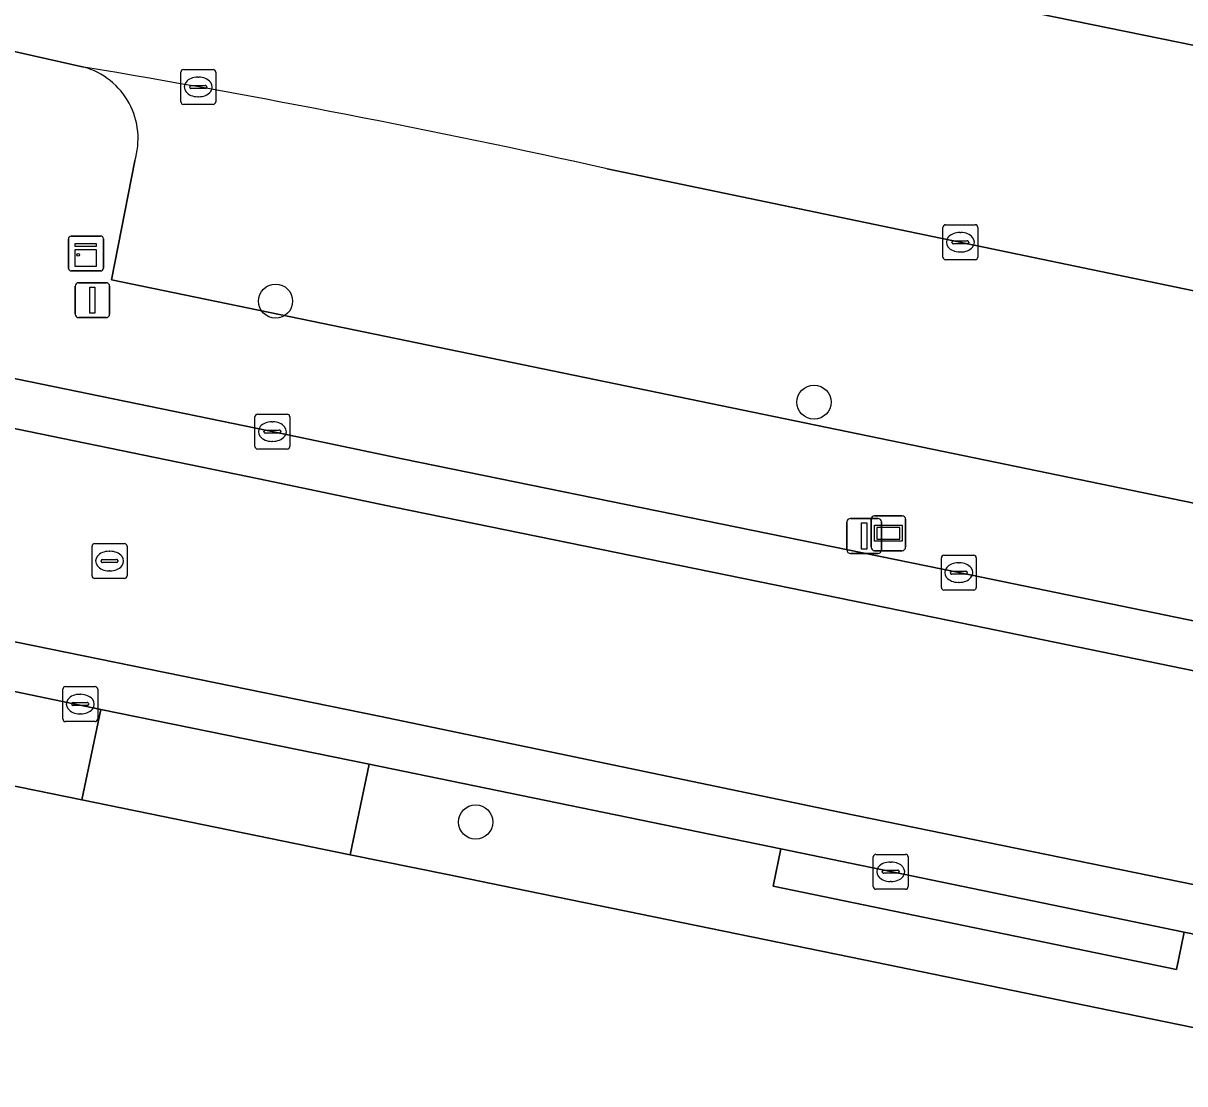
# Model space of a CAD drawing. Extents: x 157692 to 159674, y 381452 to 383291.
# Drawn here: x 158396.5 to 158429.78, y 382711.88 to 382742.26 of the extents above; entities that cross this region are included whole.
import ezdxf

# ---------------------------------------------------------------- set-up
doc = ezdxf.new("R2010")
doc.units = 0
for name, color, linetype in [('IMGEO_Boom', 7, 'Continuous'), ('IMGEO_Erf', 7, 'Continuous'), ('IMGEO_Kast', 7, 'Continuous'), ('IMGEO_Kolk', 7, 'Continuous'), ('IMGEO_Lichtmast', 7, 'Continuous'), ('IMGEO_Parkeervlak_open', 7, 'Continuous'), ('IMGEO_Rijbaan_lokaal_gesloten', 7, 'Continuous'), ('IMGEO_Rijbaan_lokaal_open', 7, 'Continuous'), ('IMGEO_Rioolput', 7, 'Continuous'), ('IMGEO_Voetpad_open', 7, 'Continuous'), ('IMGEO_Wegwijzer', 7, 'Continuous')]:
    doc.layers.add(name, color=color, linetype=linetype)

msp = doc.modelspace()

# ---------------------------------------------------------------- linework, layer by layer
at = {"layer": 'IMGEO_Boom'}
for centre in [(158403.728, 382734.297), (158419.16, 382731.403), (158409.462, 382719.375)]:
    msp.add_circle(centre, 0.489, dxfattribs=at)
at = {"layer": 'IMGEO_Erf'}
msp.add_lwpolyline([(158618.747, 382665.89), (158619.614, 382669.95), (158616.516, 382675.097), (158594.867, 382679.695), (158540.505, 382690.855), (158519.19, 382695.229), (158500, 382699.16), (158426.529, 382714.209), (158420.588, 382715.426), (158410.558, 382717.48), (158408.651, 382717.871), (158405.866, 382718.439), (158398.18, 382720.008), (158380.914, 382723.533), (158376.584, 382724.417), (158334.026, 382733.218), (158266.093, 382747.426), (158253.957, 382750)], dxfattribs=at)
at = {"layer": 'IMGEO_Kast'}
for p, q in [((158397.793, 382735.236), (158397.793, 382736.077)), ((158397.793, 382736.077), (158397.793, 382735.236)), ((158397.868, 382736.161), (158398.709, 382736.161)), ((158398.709, 382736.161), (158397.868, 382736.161)), ((158398.793, 382736.086), (158398.793, 382735.245)), ((158398.793, 382735.245), (158398.793, 382736.086)), ((158398.718, 382735.161), (158397.877, 382735.161)), ((158397.877, 382735.161), (158398.718, 382735.161))]:
    msp.add_line(p, q, dxfattribs=at)
for points in [[(158397.988, 382735.951), (158398.588, 382735.951), (158398.588, 382735.866), (158397.988, 382735.866), (158397.988, 382735.951)], [(158397.988, 382735.776), (158398.588, 382735.776), (158398.588, 382735.287), (158397.988, 382735.287), (158397.988, 382735.776)]]:
    msp.add_lwpolyline(points, dxfattribs=at)
msp.add_circle((158398.072, 382735.625), 0.0377, dxfattribs=at)
for centre, start, end in [((158397.871, 382736.083), 92.4484, 184.2845), ((158397.871, 382736.083), 92.4484, 184.2845), ((158398.715, 382736.083), 2.4484, 94.2845), ((158398.715, 382736.083), 2.4484, 94.2845), ((158397.871, 382735.239), 182.4484, 274.2845), ((158397.871, 382735.239), 182.4484, 274.2845), ((158398.715, 382735.239), 272.4484, 4.2845), ((158398.715, 382735.239), 272.4484, 4.2845)]:
    msp.add_arc(centre, 0.0779, start, end, dxfattribs=at)
at = {"layer": 'IMGEO_Kolk'}
for p, q in [((158401.087, 382740.933), (158401.939, 382740.933)), ((158401.012, 382740.007), (158401.012, 382740.859)), ((158401.5, 382740.713), (158401.525, 382740.713)), ((158402.013, 382740.859), (158402.013, 382740.007)), ((158401.271, 382740.427), (158401.271, 382740.439)), ((158401.709, 382740.39), (158401.311, 382740.39)), ((158401.314, 382740.476), (158401.712, 382740.476)), ((158401.755, 382740.439), (158401.755, 382740.427)), ((158401.939, 382739.933), (158401.087, 382739.933)), ((158401.523, 382740.153), (158401.498, 382740.153)), ((158422.852, 382735.559), (158422.852, 382736.411)), ((158422.927, 382736.485), (158423.779, 382736.485)), ((158423.34, 382736.265), (158423.365, 382736.265)), ((158423.853, 382736.411), (158423.853, 382735.559)), ((158423.111, 382735.979), (158423.111, 382735.991)), ((158423.549, 382735.942), (158423.151, 382735.942)), ((158423.154, 382736.028), (158423.552, 382736.028)), ((158423.595, 382735.991), (158423.595, 382735.979)), ((158423.363, 382735.705), (158423.338, 382735.705)), ((158423.779, 382735.485), (158422.927, 382735.485)), ((158403.136, 382730.134), (158403.136, 382730.986)), ((158403.211, 382731.06), (158404.063, 382731.06)), ((158404.137, 382730.986), (158404.137, 382730.134)), ((158403.438, 382730.603), (158403.836, 382730.603)), ((158403.624, 382730.84), (158403.649, 382730.84)), ((158403.395, 382730.554), (158403.395, 382730.566)), ((158403.833, 382730.517), (158403.435, 382730.517)), ((158403.647, 382730.28), (158403.622, 382730.28)), ((158403.879, 382730.566), (158403.879, 382730.554)), ((158404.063, 382730.06), (158403.211, 382730.06)), ((158422.808, 382726.095), (158422.808, 382726.947)), ((158422.883, 382727.021), (158423.735, 382727.021)), ((158423.809, 382726.947), (158423.809, 382726.095)), ((158423.296, 382726.801), (158423.321, 382726.801)), ((158423.067, 382726.515), (158423.067, 382726.527)), ((158423.505, 382726.478), (158423.107, 382726.478)), ((158423.11, 382726.564), (158423.508, 382726.564)), ((158423.551, 382726.527), (158423.551, 382726.515)), ((158423.735, 382726.021), (158422.883, 382726.021)), ((158423.319, 382726.241), (158423.294, 382726.241)), ((158397.631, 382722.328), (158397.631, 382723.18)), ((158397.706, 382723.254), (158398.558, 382723.254)), ((158398.119, 382723.034), (158398.144, 382723.034)), ((158398.632, 382723.18), (158398.632, 382722.328)), ((158397.89, 382722.748), (158397.89, 382722.76)), ((158398.328, 382722.711), (158397.93, 382722.711)), ((158397.933, 382722.797), (158398.331, 382722.797)), ((158398.374, 382722.76), (158398.374, 382722.748)), ((158398.142, 382722.474), (158398.117, 382722.474)), ((158398.558, 382722.254), (158397.706, 382722.254)), ((158420.857, 382717.524), (158420.857, 382718.376)), ((158420.932, 382718.45), (158421.784, 382718.45)), ((158421.858, 382718.376), (158421.858, 382717.524)), ((158421.116, 382717.944), (158421.116, 382717.956)), ((158421.159, 382717.993), (158421.557, 382717.993)), ((158421.345, 382718.23), (158421.37, 382718.23)), ((158421.6, 382717.956), (158421.6, 382717.944)), ((158421.554, 382717.907), (158421.156, 382717.907)), ((158421.368, 382717.67), (158421.343, 382717.67)), ((158421.784, 382717.45), (158420.932, 382717.45))]:
    msp.add_line(p, q, dxfattribs=at)
for points in [[(158401.087, 382740.933), (158401.939, 382740.933)], [(158401.012, 382740.007), (158401.012, 382740.859)], [(158402.013, 382740.859), (158402.013, 382740.007)], [(158401.939, 382739.933), (158401.087, 382739.933)], [(158422.852, 382735.559), (158422.852, 382736.411)], [(158422.927, 382736.485), (158423.779, 382736.485)], [(158423.853, 382736.411), (158423.853, 382735.559)], [(158423.779, 382735.485), (158422.927, 382735.485)], [(158403.136, 382730.134), (158403.136, 382730.986)], [(158403.211, 382731.06), (158404.063, 382731.06)], [(158404.137, 382730.986), (158404.137, 382730.134)], [(158404.063, 382730.06), (158403.211, 382730.06)], [(158422.808, 382726.095), (158422.808, 382726.947)], [(158422.883, 382727.021), (158423.735, 382727.021)], [(158423.809, 382726.947), (158423.809, 382726.095)], [(158423.735, 382726.021), (158422.883, 382726.021)], [(158397.631, 382722.328), (158397.631, 382723.18)], [(158397.706, 382723.254), (158398.558, 382723.254)], [(158398.632, 382723.18), (158398.632, 382722.328)], [(158398.558, 382722.254), (158397.706, 382722.254)], [(158420.857, 382717.524), (158420.857, 382718.376)], [(158420.932, 382718.45), (158421.784, 382718.45)], [(158421.858, 382718.376), (158421.858, 382717.524)], [(158421.784, 382717.45), (158420.932, 382717.45)]]:
    msp.add_lwpolyline(points, dxfattribs=at)
for centre, radius, start, end in [((158401.089, 382740.857), 0.0765, 91.552, 178.448), ((158401.089, 382740.857), 0.0765, 91.552, 178.448), ((158401.937, 382740.857), 0.0765, 1.552, 88.448), ((158401.937, 382740.857), 0.0765, 1.552, 88.448), ((158401.311, 382740.436), 0.0403, 85.8775, 175.7526), ((158401.308, 382740.426), 0.0366, 178.938, 274.7102), ((158401.712, 382740.433), 0.043, 264.8664, 352.4533), ((158401.716, 382740.438), 0.0386, 1.7309, 96.639), ((158401.089, 382740.009), 0.0765, 181.552, 268.448), ((158401.089, 382740.009), 0.0765, 181.552, 268.448), ((158401.937, 382740.009), 0.0765, 271.552, 358.448), ((158401.937, 382740.009), 0.0765, 271.552, 358.448), ((158422.929, 382736.409), 0.0765, 91.552, 178.448), ((158422.929, 382736.409), 0.0765, 91.552, 178.448), ((158423.777, 382736.409), 0.0765, 1.552, 88.448), ((158423.777, 382736.409), 0.0765, 1.552, 88.448), ((158423.151, 382735.988), 0.0403, 85.8775, 175.7526), ((158423.148, 382735.978), 0.0366, 178.938, 274.7102), ((158423.552, 382735.985), 0.043, 264.8664, 352.4533), ((158423.556, 382735.99), 0.0386, 1.7309, 96.639), ((158422.929, 382735.561), 0.0765, 181.552, 268.448), ((158422.929, 382735.561), 0.0765, 181.552, 268.448), ((158423.777, 382735.561), 0.0765, 271.552, 358.448), ((158423.777, 382735.561), 0.0765, 271.552, 358.448), ((158403.213, 382730.984), 0.0765, 91.552, 178.448), ((158403.213, 382730.984), 0.0765, 91.552, 178.448), ((158404.061, 382730.984), 0.0765, 1.552, 88.448), ((158404.061, 382730.984), 0.0765, 1.552, 88.448), ((158403.435, 382730.563), 0.0403, 85.8775, 175.7526), ((158403.84, 382730.565), 0.0386, 1.7309, 96.639), ((158403.432, 382730.553), 0.0366, 178.938, 274.7102), ((158403.836, 382730.56), 0.043, 264.8664, 352.4533), ((158403.213, 382730.136), 0.0765, 181.552, 268.448), ((158403.213, 382730.136), 0.0765, 181.552, 268.448), ((158404.061, 382730.136), 0.0765, 271.552, 358.448), ((158404.061, 382730.136), 0.0765, 271.552, 358.448), ((158422.885, 382726.945), 0.0765, 91.552, 178.448), ((158422.885, 382726.945), 0.0765, 91.552, 178.448), ((158423.733, 382726.945), 0.0765, 1.552, 88.448), ((158423.733, 382726.945), 0.0765, 1.552, 88.448), ((158423.107, 382726.524), 0.0403, 85.8775, 175.7526), ((158423.104, 382726.514), 0.0366, 178.938, 274.7102), ((158423.508, 382726.521), 0.043, 264.8664, 352.4533), ((158423.512, 382726.526), 0.0386, 1.7309, 96.639), ((158422.885, 382726.097), 0.0765, 181.552, 268.448), ((158422.885, 382726.097), 0.0765, 181.552, 268.448), ((158423.733, 382726.097), 0.0765, 271.552, 358.448), ((158423.733, 382726.097), 0.0765, 271.552, 358.448), ((158397.708, 382723.178), 0.0765, 91.552, 178.448), ((158397.708, 382723.178), 0.0765, 91.552, 178.448), ((158398.556, 382723.178), 0.0765, 1.552, 88.448), ((158398.556, 382723.178), 0.0765, 1.552, 88.448), ((158397.93, 382722.757), 0.0403, 85.8775, 175.7526), ((158397.927, 382722.747), 0.0366, 178.938, 274.7102), ((158398.331, 382722.754), 0.043, 264.8664, 352.4533), ((158398.335, 382722.759), 0.0386, 1.7309, 96.639), ((158397.708, 382722.33), 0.0765, 181.552, 268.448), ((158397.708, 382722.33), 0.0765, 181.552, 268.448), ((158398.556, 382722.33), 0.0765, 271.552, 358.448), ((158398.556, 382722.33), 0.0765, 271.552, 358.448), ((158420.934, 382718.374), 0.0765, 91.552, 178.448), ((158420.934, 382718.374), 0.0765, 91.552, 178.448), ((158421.782, 382718.374), 0.0765, 1.552, 88.448), ((158421.782, 382718.374), 0.0765, 1.552, 88.448), ((158421.156, 382717.953), 0.0403, 85.8775, 175.7526), ((158421.561, 382717.955), 0.0386, 1.7309, 96.639), ((158421.153, 382717.943), 0.0366, 178.938, 274.7102), ((158421.557, 382717.95), 0.043, 264.8664, 352.4533), ((158420.934, 382717.526), 0.0765, 181.552, 268.448), ((158420.934, 382717.526), 0.0765, 181.552, 268.448), ((158421.782, 382717.526), 0.0765, 271.552, 358.448), ((158421.782, 382717.526), 0.0765, 271.552, 358.448)]:
    msp.add_arc(centre, radius, start, end, dxfattribs=at)
for centre, major_axis, ratio, start_param, end_param in [((158401.499, 382740.433), (-0.387, 0.002), 0.722429, 4.712389, 7.853982), ((158401.524, 382740.433), (-0.39, 0.002), 0.717154, 1.570796, 4.712389), ((158423.339, 382735.985), (-0.387, 0.002), 0.722429, 4.712389, 7.853982), ((158423.364, 382735.985), (-0.39, 0.002), 0.717154, 1.570796, 4.712389), ((158403.623, 382730.56), (-0.387, 0.002), 0.722429, 4.712389, 7.853982), ((158403.648, 382730.56), (-0.39, 0.002), 0.717154, 1.570796, 4.712389), ((158423.295, 382726.521), (-0.387, 0.002), 0.722429, 4.712389, 7.853982), ((158423.32, 382726.521), (-0.39, 0.002), 0.717154, 1.570796, 4.712389), ((158398.118, 382722.754), (-0.387, 0.002), 0.722429, 4.712389, 7.853982), ((158398.143, 382722.754), (-0.39, 0.002), 0.717154, 1.570796, 4.712389), ((158421.344, 382717.95), (-0.387, 0.002), 0.722429, 4.712389, 7.853982), ((158421.369, 382717.95), (-0.39, 0.002), 0.717154, 1.570796, 4.712389)]:
    msp.add_ellipse(centre, major_axis=major_axis, ratio=ratio, start_param=start_param, end_param=end_param, dxfattribs=at)
at = {"layer": 'IMGEO_Lichtmast'}
for p, q in [((158397.983, 382733.925), (158397.983, 382734.725)), ((158397.983, 382734.725), (158397.983, 382733.925)), ((158398.083, 382734.825), (158398.873, 382734.825)), ((158398.873, 382734.825), (158398.083, 382734.825)), ((158398.973, 382734.725), (158398.973, 382733.925)), ((158398.973, 382733.925), (158398.973, 382734.725)), ((158398.873, 382733.825), (158398.083, 382733.825)), ((158398.083, 382733.825), (158398.873, 382733.825)), ((158420.101, 382727.171), (158420.101, 382727.971)), ((158420.101, 382727.971), (158420.101, 382727.171)), ((158420.201, 382728.071), (158420.991, 382728.071)), ((158420.991, 382728.071), (158420.201, 382728.071)), ((158421.091, 382727.971), (158421.091, 382727.171)), ((158421.091, 382727.171), (158421.091, 382727.971)), ((158420.991, 382727.071), (158420.201, 382727.071)), ((158420.201, 382727.071), (158420.991, 382727.071))]:
    msp.add_line(p, q, dxfattribs=at)
for points in [[(158398.403, 382734.7), (158398.553, 382734.7), (158398.553, 382733.95), (158398.403, 382733.95), (158398.403, 382734.7)], [(158420.521, 382727.946), (158420.671, 382727.946), (158420.671, 382727.196), (158420.521, 382727.196), (158420.521, 382727.946)]]:
    msp.add_lwpolyline(points, dxfattribs=at)
for centre, start, end in [((158398.083, 382734.725), 90, 180), ((158398.083, 382734.725), 90, 180), ((158398.873, 382734.725), 0, 90), ((158398.873, 382734.725), 360, 90), ((158398.083, 382733.925), 180, 270), ((158398.083, 382733.925), 180, 270), ((158398.873, 382733.925), 270, 0), ((158398.873, 382733.925), 270, 0), ((158420.201, 382727.971), 90, 180), ((158420.201, 382727.971), 90, 180), ((158420.991, 382727.971), 0, 90), ((158420.991, 382727.971), 360, 90), ((158420.201, 382727.171), 180, 270), ((158420.201, 382727.171), 180, 270), ((158420.991, 382727.171), 270, 0), ((158420.991, 382727.171), 270, 0)]:
    msp.add_arc(centre, 0.1, start, end, dxfattribs=at)
at = {"layer": 'IMGEO_Parkeervlak_open'}
for points in [[(158399.691, 382738.313), (158399.028, 382734.908), (158500, 382714.079), (158505.879, 382712.753), (158509.072, 382712.086), (158509.791, 382715.995)], [(158512.257, 382717.607), (158504.348, 382719.306), (158500, 382720.207), (158470.894, 382726.242), (158438.864, 382732.762), (158413.234, 382738.09)]]:
    msp.add_lwpolyline(points, dxfattribs=at)
for centre, radius, start, end in [((158349.473, 382449.741), 295.315, 77.53118, 80.49609), ((158397.66, 382738.952), 2.129, 342.5399, 74.361)]:
    msp.add_arc(centre, radius, start, end, dxfattribs=at)
at = {"layer": 'IMGEO_Rijbaan_lokaal_gesloten'}
for points in [[(158463.875, 382716.719), (158444.16, 382720.803), (158423.028, 382725.148), (158407.123, 382728.4), (158403.252, 382729.209), (158394.326, 382731.044), (158382.834, 382733.392), (158361.186, 382737.872), (158343.594, 382741.532), (158325.933, 382745.221), (158305.512, 382749.481), (158286.514, 382753.477), (158285.272, 382747.593), (158285.776, 382747.487), (158304.042, 382743.672), (158333.512, 382737.467), (158340.109, 382736.112), (158377.384, 382728.396), (158381.689, 382727.511), (158406.698, 382722.405), (158419.936, 382719.65), (158438.474, 382715.86), (158500.282, 382703.174)], [(158464.153, 382718.091), (158444.443, 382722.174), (158423.309, 382726.519), (158407.406, 382729.771), (158403.536, 382730.58), (158394.607, 382732.415), (158383.66, 382734.647), (158383.102, 382734.766), (158377.734, 382735.912), (158377.51, 382735.956), (158361.469, 382739.243), (158343.88, 382742.903), (158326.219, 382746.591)], [(158325.933, 382745.221), (158343.594, 382741.532), (158361.186, 382737.872), (158382.834, 382733.392), (158394.326, 382731.044), (158403.252, 382729.209), (158407.123, 382728.4), (158423.028, 382725.148), (158444.16, 382720.803), (158463.875, 382716.719)]]:
    msp.add_lwpolyline(points, dxfattribs=at)
at = {"layer": 'IMGEO_Rijbaan_lokaal_open'}
for points in [[(158500, 382727.254), (158498.48, 382727.564), (158495.418, 382728.196), (158488.215, 382729.682), (158475.76, 382732.252), (158465.506, 382734.367), (158460.286, 382735.444), (158457.957, 382735.925), (158441.219, 382739.345), (158422.56, 382743.157), (158398.912, 382747.944), (158398.022, 382748.309)], [(158396.114, 382741.482), (158398.234, 382741.002)], [(158413.234, 382738.09), (158438.864, 382732.762), (158470.894, 382726.242), (158500, 382720.207), (158504.348, 382719.306), (158512.257, 382717.607)], [(158500.282, 382703.174), (158438.474, 382715.86), (158419.936, 382719.65), (158406.698, 382722.405), (158381.689, 382727.511), (158377.384, 382728.396), (158340.109, 382736.112)], [(158339.841, 382734.719), (158377.101, 382727.025), (158381.426, 382726.161), (158386.391, 382725.17), (158398.722, 382722.595), (158406.413, 382721.034), (158418.211, 382718.61), (158429.771, 382716.221), (158444.31, 382713.255), (158500, 382701.803)]]:
    msp.add_lwpolyline(points, dxfattribs=at)
msp.add_arc((158349.473, 382449.741), 295.315, 77.53118, 80.49609, dxfattribs=at)
at = {"layer": 'IMGEO_Rioolput'}
for p, q in [((158398.47, 382726.426), (158398.47, 382727.278)), ((158398.545, 382727.352), (158399.397, 382727.352)), ((158399.471, 382727.278), (158399.471, 382726.426)), ((158398.958, 382727.132), (158398.983, 382727.132)), ((158398.729, 382726.846), (158398.729, 382726.858)), ((158399.167, 382726.809), (158398.769, 382726.809)), ((158398.772, 382726.895), (158399.17, 382726.895)), ((158399.213, 382726.858), (158399.213, 382726.846)), ((158399.397, 382726.352), (158398.545, 382726.352)), ((158398.981, 382726.572), (158398.956, 382726.572))]:
    msp.add_line(p, q, dxfattribs=at)
for points in [[(158398.47, 382726.426), (158398.47, 382727.278)], [(158398.545, 382727.352), (158399.397, 382727.352)], [(158399.471, 382727.278), (158399.471, 382726.426)], [(158399.397, 382726.352), (158398.545, 382726.352)]]:
    msp.add_lwpolyline(points, dxfattribs=at)
for centre, radius, start, end in [((158398.547, 382727.276), 0.0765, 91.552, 178.448), ((158398.547, 382727.276), 0.0765, 91.552, 178.448), ((158399.395, 382727.276), 0.0765, 1.552, 88.448), ((158399.395, 382727.276), 0.0765, 1.552, 88.448), ((158398.769, 382726.855), 0.0403, 85.8775, 175.7526), ((158398.766, 382726.845), 0.0366, 178.938, 274.7102), ((158399.17, 382726.852), 0.043, 264.8664, 352.4533), ((158399.174, 382726.857), 0.0386, 1.7309, 96.639), ((158398.547, 382726.428), 0.0765, 181.552, 268.448), ((158398.547, 382726.428), 0.0765, 181.552, 268.448), ((158399.395, 382726.428), 0.0765, 271.552, 358.448), ((158399.395, 382726.428), 0.0765, 271.552, 358.448)]:
    msp.add_arc(centre, radius, start, end, dxfattribs=at)
for centre, major_axis, ratio, start_param, end_param in [((158398.957, 382726.852), (-0.387, 0.002), 0.722429, 4.712389, 7.853982), ((158398.982, 382726.852), (-0.39, 0.002), 0.717154, 1.570796, 4.712389)]:
    msp.add_ellipse(centre, major_axis=major_axis, ratio=ratio, start_param=start_param, end_param=end_param, dxfattribs=at)
at = {"layer": 'IMGEO_Voetpad_open'}
for points in [[(158253.957, 382750), (158266.093, 382747.426), (158334.026, 382733.218), (158376.584, 382724.417), (158380.914, 382723.533), (158398.18, 382720.008), (158398.722, 382722.595), (158386.391, 382725.17), (158381.426, 382726.161), (158377.101, 382727.025), (158339.841, 382734.719)], [(158398.234, 382741.002), (158396.114, 382741.482)], [(158509.791, 382715.995), (158509.072, 382712.086), (158505.879, 382712.753), (158500, 382714.079), (158399.028, 382734.908), (158399.691, 382738.313)], [(158377.51, 382735.956), (158377.734, 382735.912), (158383.102, 382734.766), (158383.66, 382734.647), (158383.866, 382735.666), (158394.813, 382733.434), (158394.607, 382732.415), (158403.536, 382730.58), (158407.406, 382729.771), (158423.309, 382726.519), (158444.443, 382722.174), (158464.153, 382718.091), (158483.659, 382714.217), (158499.065, 382710.996), (158500, 382710.803), (158512.285, 382708.263), (158512.493, 382709.282), (158521.083, 382707.535), (158521.503, 382709.6), (158514.106, 382711.083), (158514.743, 382714.177)]]:
    msp.add_lwpolyline(points, dxfattribs=at)
for points in [[(158441.575, 382741.24), (158429.797, 382743.677), (158414.981, 382746.743), (158414.736, 382745.529), (158412.734, 382745.933), (158412.981, 382747.157), (158399.238, 382750), (158398.431, 382750.167), (158398.394, 382750), (158398.022, 382748.309), (158398.912, 382747.944), (158422.56, 382743.157), (158441.219, 382739.345)], [(158406.413, 382721.034), (158398.722, 382722.595), (158398.18, 382720.008), (158405.866, 382718.439)], [(158500, 382701.803), (158444.31, 382713.255), (158429.771, 382716.221), (158429.55, 382715.152), (158417.99, 382717.541), (158418.211, 382718.61), (158406.413, 382721.034), (158405.866, 382718.439), (158408.651, 382717.871), (158410.558, 382717.48), (158420.588, 382715.426), (158426.529, 382714.209), (158500, 382699.16), (158519.19, 382695.229), (158540.505, 382690.855), (158594.867, 382679.695), (158616.516, 382675.097), (158617.234, 382677.735), (158616.776, 382677.874), (158613.99, 382678.504), (158606.815, 382679.942), (158595.342, 382682.315), (158576.583, 382686.131), (158519.779, 382697.744)], [(158418.211, 382718.61), (158417.99, 382717.541), (158429.55, 382715.152), (158429.771, 382716.221)]]:
    msp.add_lwpolyline(points, close=True, dxfattribs=at)
msp.add_arc((158397.66, 382738.952), 2.129, 342.5399, 74.361, dxfattribs=at)
at = {"layer": 'IMGEO_Wegwijzer'}
for p, q in [((158420.795, 382727.249), (158420.795, 382728.049)), ((158420.795, 382728.049), (158420.795, 382727.249)), ((158420.895, 382728.149), (158421.685, 382728.149)), ((158421.685, 382728.149), (158420.895, 382728.149)), ((158421.785, 382728.049), (158421.785, 382727.249)), ((158421.785, 382727.249), (158421.785, 382728.049)), ((158421.685, 382727.149), (158420.895, 382727.149)), ((158420.895, 382727.149), (158421.685, 382727.149))]:
    msp.add_line(p, q, dxfattribs=at)
for points in [[(158420.896, 382727.881), (158421.684, 382727.881), (158421.684, 382727.417), (158420.896, 382727.417), (158420.896, 382727.881)], [(158420.961, 382727.816), (158420.961, 382727.482), (158421.619, 382727.482), (158421.619, 382727.816), (158420.961, 382727.816)]]:
    msp.add_lwpolyline(points, dxfattribs=at)
for centre, start, end in [((158420.895, 382728.049), 90, 180), ((158420.895, 382728.049), 90, 180), ((158421.685, 382728.049), 0, 90), ((158421.685, 382728.049), 360, 90), ((158420.895, 382727.249), 180, 270), ((158420.895, 382727.249), 180, 270), ((158421.685, 382727.249), 270, 0), ((158421.685, 382727.249), 270, 0)]:
    msp.add_arc(centre, 0.1, start, end, dxfattribs=at)

doc.saveas('drawing.dxf')
